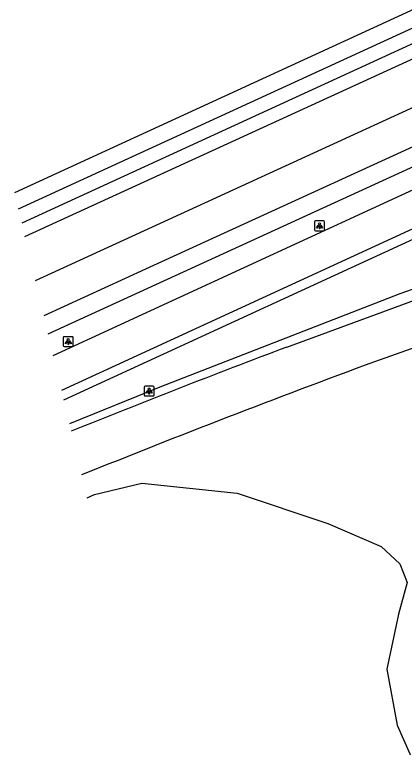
# Model space of a CAD drawing. Extents: x 155018 to 156648, y 383980 to 385733.
# Drawn here: x 155562.8 to 155602.1, y 384127.6 to 384201.4 of the extents above; entities that cross this region are included whole.
import ezdxf

# ---------------------------------------------------------------- set-up
doc = ezdxf.new("R2010")
doc.units = 0
for name, color, linetype in [('IMGEO_Fietspad_gesloten', 7, 'Continuous'), ('IMGEO_Groenvoorziening', 7, 'Continuous'), ('IMGEO_Hek', 7, 'Continuous'), ('IMGEO_Lichtpunt', 7, 'Continuous'), ('IMGEO_Rijbaan_lokaal_gesloten', 7, 'Continuous'), ('IMGEO_Rijbaan_regionaal_gesloten', 7, 'Continuous'), ('IMGEO_Waterloop', 7, 'Continuous')]:
    doc.layers.add(name, color=color, linetype=linetype)

msp = doc.modelspace()

# ---------------------------------------------------------------- linework, layer by layer
at = {"layer": 'IMGEO_Fietspad_gesloten'}
for points in [[(155566.728, 384167.1), (155618.032, 384190.718)], [(155619.355, 384187.412), (155567.566, 384163.575)]]:
    msp.add_lwpolyline(points, dxfattribs=at)
at = {"layer": 'IMGEO_Groenvoorziening'}
for points in [[(155693.535, 384364.451), (155693.831, 384364.617), (155695.709, 384365.6), (155697.73, 384366.243), (155699.831, 384366.525), (155701.949, 384366.438), (155704.021, 384365.984), (155705.981, 384365.178), (155707.772, 384364.043), (155709.339, 384362.614), (155710.634, 384360.936), (155734.007, 384318.555), (155754.436, 384284.124), (155755.348, 384282.388), (155755.91, 384280.51), (155756.102, 384278.559), (155755.917, 384276.607), (155755.362, 384274.727), (155754.456, 384272.987), (155753.235, 384271.454), (155751.742, 384270.183), (155750.034, 384269.221), (155705.372, 384248.995), (155562.839, 384183.477)], [(155563.881, 384179.089), (155706.993, 384244.656), (155730.526, 384255.388)], [(155566.214, 384169.267), (155669.337, 384216.514), (155713.723, 384236.87)], [(155648.426, 384195.113), (155658.496, 384197.204), (155687.548, 384202.993), (155725.208, 384210.079), (155727.888, 384210.583), (155725.33, 384209.898), (155716.646, 384207.574), (155700.971, 384203.78), (155687.975, 384200.524), (155672.602, 384196.194), (155659.605, 384192.781), (155645.203, 384188.455), (155631.439, 384183.778), (155601.644, 384173.319), (155577.463, 384163.91), (155568.361, 384160.227)], [(155567.788, 384162.639), (155615.68, 384184.651), (155620.146, 384186.494)], [(155570.129, 384152.78), (155570.877, 384153.091), (155575.668, 384154.253), (155585.25, 384153.236), (155594.396, 384150.188), (155599.768, 384147.865), (155601.655, 384146.123), (155602.381, 384144.235), (155601.51, 384141.041), (155600.348, 384135.525), (155601.364, 384129.863), (155603.542, 384124.926), (155604.413, 384120.426), (155600.058, 384108.812), (155592.944, 384100.681), (155591.637, 384097.488), (155591.928, 384094.729), (155593.67, 384091.826), (155596.574, 384088.777), (155603.397, 384086.599), (155607.441, 384086.026)]]:
    msp.add_lwpolyline(points, dxfattribs=at)
at = {"layer": 'IMGEO_Hek'}
msp.add_lwpolyline([(155566.214, 384169.267), (155669.337, 384216.514), (155720.984, 384240.2), (155730.975, 384244.851)], dxfattribs=at)
at = {"layer": 'IMGEO_Lichtpunt'}
for p, q in [((155593.056, 384180.546), (155593.056, 384179.739)), ((155593.056, 384180.546), (155593.056, 384179.739)), ((155593.958, 384180.641), (155593.15, 384180.641)), ((155593.958, 384180.641), (155593.15, 384180.641)), ((155594.052, 384179.739), (155594.052, 384180.546)), ((155594.052, 384179.739), (155594.052, 384180.546)), ((155593.15, 384179.645), (155593.958, 384179.645)), ((155593.15, 384179.645), (155593.958, 384179.645)), ((155567.743, 384168.894), (155567.743, 384168.087)), ((155567.743, 384168.894), (155567.743, 384168.087)), ((155568.645, 384168.989), (155567.837, 384168.989)), ((155568.645, 384168.989), (155567.837, 384168.989)), ((155568.739, 384168.087), (155568.739, 384168.894)), ((155568.739, 384168.087), (155568.739, 384168.894)), ((155567.837, 384167.993), (155568.645, 384167.993)), ((155567.837, 384167.993), (155568.645, 384167.993)), ((155575.886, 384163.921), (155575.886, 384163.114)), ((155575.886, 384163.921), (155575.886, 384163.114)), ((155576.788, 384164.016), (155575.98, 384164.016)), ((155576.788, 384164.016), (155575.98, 384164.016)), ((155576.882, 384163.114), (155576.882, 384163.921)), ((155576.882, 384163.114), (155576.882, 384163.921)), ((155575.98, 384163.02), (155576.788, 384163.02)), ((155575.98, 384163.02), (155576.788, 384163.02))]:
    msp.add_line(p, q, dxfattribs=at)
for points in [[(155593.43, 384180.21), (155593.469, 384180.182), (155593.281, 384179.92), (155593.243, 384179.947), (155593.43, 384180.21)], [(155593.532, 384180.162), (155593.579, 384180.162), (155593.579, 384179.84), (155593.532, 384179.84), (155593.532, 384180.162)], [(155593.642, 384180.182), (155593.68, 384180.209), (155593.867, 384179.947), (155593.828, 384179.919), (155593.642, 384180.182)], [(155568.117, 384168.558), (155568.156, 384168.53), (155567.968, 384168.268), (155567.93, 384168.295), (155568.117, 384168.558)], [(155568.219, 384168.51), (155568.266, 384168.51), (155568.266, 384168.188), (155568.219, 384168.188), (155568.219, 384168.51)], [(155568.329, 384168.53), (155568.367, 384168.557), (155568.554, 384168.295), (155568.515, 384168.267), (155568.329, 384168.53)], [(155576.26, 384163.585), (155576.299, 384163.557), (155576.111, 384163.295), (155576.073, 384163.322), (155576.26, 384163.585)], [(155576.362, 384163.537), (155576.409, 384163.537), (155576.409, 384163.215), (155576.362, 384163.215), (155576.362, 384163.537)], [(155576.472, 384163.557), (155576.51, 384163.584), (155576.697, 384163.322), (155576.658, 384163.294), (155576.472, 384163.557)]]:
    msp.add_lwpolyline(points, dxfattribs=at)
for centre in [(155593.555, 384180.344), (155568.242, 384168.692), (155576.385, 384163.719)]:
    msp.add_circle(centre, 0.0994, dxfattribs=at)
for centre, start, end in [((155593.15, 384180.546), 90, 180), ((155593.15, 384180.546), 90, 180), ((155593.958, 384180.546), 0, 90), ((155593.958, 384180.546), 0, 90), ((155593.15, 384179.739), 180, 270), ((155593.15, 384179.739), 180, 270), ((155593.958, 384179.739), 270, 0), ((155593.958, 384179.739), 270, 360), ((155567.837, 384168.894), 90, 180), ((155567.837, 384168.894), 90, 180), ((155568.645, 384168.894), 0, 90), ((155568.645, 384168.894), 0, 90), ((155567.837, 384168.087), 180, 270), ((155567.837, 384168.087), 180, 270), ((155568.645, 384168.087), 270, 0), ((155568.645, 384168.087), 270, 360), ((155575.98, 384163.921), 90, 180), ((155575.98, 384163.921), 90, 180), ((155576.788, 384163.921), 0, 90), ((155576.788, 384163.921), 0, 90), ((155575.98, 384163.114), 180, 270), ((155575.98, 384163.114), 180, 270), ((155576.788, 384163.114), 270, 0), ((155576.788, 384163.114), 270, 360)]:
    msp.add_arc(centre, 0.0946, start, end, dxfattribs=at)
at = {"layer": 'IMGEO_Rijbaan_lokaal_gesloten'}
for points in [[(155564.933, 384174.659), (155618.156, 384199.028), (155657.682, 384217.151), (155658.829, 384220.499), (155672.339, 384226.664), (155675.972, 384225.604), (155708.901, 384240.601), (155718.133, 384244.851), (155717.367, 384246.855), (155755.14, 384264.102), (155755.806, 384264.434)], [(155729.409, 384245.795), (155722.494, 384242.655), (155720.726, 384242.024), (155710.033, 384237.17), (155668.581, 384218.194), (155619.608, 384195.718), (155576.013, 384175.782), (155565.781, 384171.091)]]:
    msp.add_lwpolyline(points, dxfattribs=at)
at = {"layer": 'IMGEO_Rijbaan_regionaal_gesloten'}
for points in [[(155590.266, 384167.946), (155610.867, 384175.505), (155652.902, 384189.245), (155679.324, 384196.889)], [(155613.512, 384170.501), (155611.682, 384170.006), (155611.299, 384170.778), (155599.084, 384166.456)]]:
    msp.add_lwpolyline(points, dxfattribs=at)
for centre, radius, start, end in [((155953.715, 383203.363), 1030.784, 110.646104, 111.942335), ((155951.273, 383210.586), 1018.688, 110.226253, 112.004815)]:
    msp.add_arc(centre, radius, start, end, dxfattribs=at)
at = {"layer": 'IMGEO_Waterloop'}
for points in [[(155691.738, 384368.63), (155694.573, 384370.233), (155696.525, 384370.929), (155698.564, 384371.302), (155700.635, 384371.343), (155702.687, 384371.051), (155704.665, 384370.434), (155706.518, 384369.507), (155708.199, 384368.294), (155709.663, 384366.828), (155712.541, 384362.718), (155733.739, 384325.72), (155757.891, 384283.625), (155758.673, 384281.76), (155759.137, 384279.791), (155759.269, 384277.772), (155759.065, 384275.759), (155758.531, 384273.808), (155757.682, 384271.972), (155756.542, 384270.301), (155755.14, 384268.842), (155753.517, 384267.635), (155563.566, 384180.417)], [(155563.226, 384181.846), (155733.469, 384259.973), (155751.54, 384268.19), (155753.314, 384269.345), (155754.85, 384270.802), (155756.098, 384272.512), (155757.017, 384274.42), (155757.576, 384276.461), (155757.758, 384278.57), (155757.557, 384280.678), (155756.979, 384282.714), (155731.942, 384326.781), (155711.923, 384361.93), (155709.493, 384365.349), (155708.151, 384366.993), (155706.529, 384368.361), (155704.683, 384369.406), (155702.675, 384370.093), (155700.575, 384370.397), (155698.455, 384370.308), (155696.387, 384369.83), (155694.444, 384368.979), (155692.14, 384367.697)]]:
    msp.add_lwpolyline(points, dxfattribs=at)

doc.saveas('drawing.dxf')
